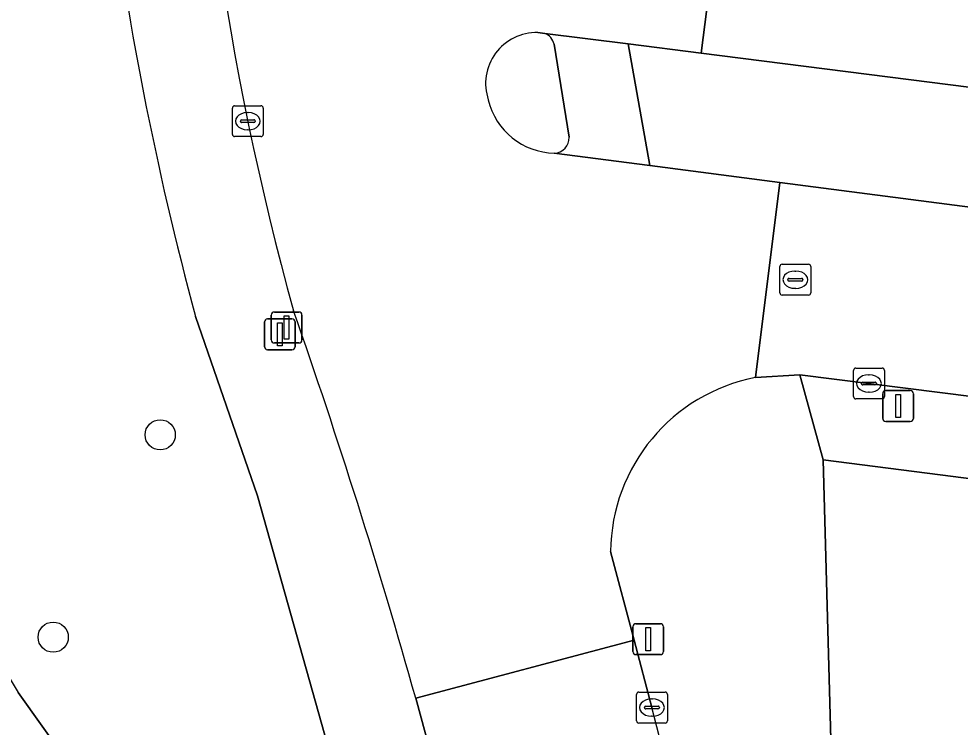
# Model space of a CAD drawing. Extents: x 161258 to 161838, y 380833 to 381727.
# Drawn here: x 161547.08 to 161577.55, y 381337.3 to 381360.23 of the extents above; entities that cross this region are included whole.
import ezdxf

# ---------------------------------------------------------------- set-up
doc = ezdxf.new("R2010")
doc.units = 0
for name, color, linetype in [('IMGEO_Berm_groen', 7, 'Continuous'), ('IMGEO_Boom', 7, 'Continuous'), ('IMGEO_Erf', 7, 'Continuous'), ('IMGEO_Groenvoorziening', 7, 'Continuous'), ('IMGEO_Kolk', 7, 'Continuous'), ('IMGEO_Lichtmast', 7, 'Continuous'), ('IMGEO_Rijbaan_lokaal_open', 7, 'Continuous'), ('IMGEO_Rioolput', 7, 'Continuous'), ('IMGEO_Verkeerseiland_open', 7, 'Continuous'), ('IMGEO_Voetpad_gesloten', 7, 'Continuous'), ('IMGEO_Voetpad_open', 7, 'Continuous')]:
    doc.layers.add(name, color=color, linetype=linetype)

msp = doc.modelspace()

# ---------------------------------------------------------------- linework, layer by layer
at = {"layer": 'IMGEO_Berm_groen'}
msp.add_lwpolyline([(161603.55, 381354.818), (161583.948, 381357.242), (161569.166, 381359.115), (161566.804, 381359.414), (161567.503, 381355.475), (161571.709, 381354.93), (161584.769, 381353.239), (161606.057, 381350.762), (161611.074, 381350.179), (161615.494, 381349.658)], dxfattribs=at)
at = {"layer": 'IMGEO_Boom'}
for centre in [(161551.655, 381346.763), (161548.191, 381340.213)]:
    msp.add_circle(centre, 0.489, dxfattribs=at)
at = {"layer": 'IMGEO_Erf'}
msp.add_lwpolyline([(161649.397, 381275.455), (161650.22, 381281.92), (161650.255, 381282.192), (161650.617, 381285.056), (161650.964, 381287.799), (161651.304, 381290.495), (161653.107, 381304.757), (161653.531, 381308.117), (161653.779, 381310.086), (161654.173, 381313.208), (161656.956, 381335.212), (161638.457, 381337.583), (161631.072, 381338.529), (161622.414, 381339.639), (161618.671, 381340.119), (161596.827, 381342.918), (161589.772, 381343.822), (161573.115, 381345.957), (161575.536, 381257.867), (161575.581, 381250), (161575.075, 381232.455), (161573.778, 381197.042)], dxfattribs=at)
at = {"layer": 'IMGEO_Groenvoorziening'}
msp.add_lwpolyline([(161549.116, 381380.018), (161549.108, 381382.107), (161544.779, 381381.965), (161538.743, 381382.034), (161531.12, 381380.29), (161523.196, 381383.091), (161523.489, 381382.145), (161524.888, 381378.302), (161529.686, 381368.678), (161532.033, 381364.077), (161538.316, 381353.079), (161542.231, 381346.419), (161547.061, 381338.423), (161551.665, 381331.955), (161557.953, 381333.585), (161554.804, 381344.789), (161552.797, 381350.589)], dxfattribs=at)
msp.add_arc((161656.462, 381378.5), 107.356, 179.18991, 195.06923, dxfattribs=at)
at = {"layer": 'IMGEO_Kolk'}
for p, q in [((161553.99, 381356.488), (161553.99, 381357.34)), ((161554.065, 381357.414), (161554.917, 381357.414)), ((161554.991, 381357.34), (161554.991, 381356.488)), ((161554.478, 381357.194), (161554.503, 381357.194)), ((161554.249, 381356.908), (161554.249, 381356.92)), ((161554.687, 381356.871), (161554.289, 381356.871)), ((161554.292, 381356.957), (161554.69, 381356.957)), ((161554.733, 381356.92), (161554.733, 381356.908)), ((161554.917, 381356.414), (161554.065, 381356.414)), ((161554.501, 381356.634), (161554.476, 381356.634)), ((161574.097, 381347.998), (161574.097, 381348.85)), ((161574.172, 381348.924), (161575.024, 381348.924)), ((161575.098, 381348.85), (161575.098, 381347.998)), ((161574.356, 381348.418), (161574.356, 381348.43)), ((161574.399, 381348.467), (161574.797, 381348.467)), ((161574.585, 381348.704), (161574.61, 381348.704)), ((161574.84, 381348.43), (161574.84, 381348.418)), ((161574.794, 381348.381), (161574.396, 381348.381)), ((161574.608, 381348.144), (161574.583, 381348.144)), ((161575.024, 381347.924), (161574.172, 381347.924)), ((161567.148, 381338.435), (161568, 381338.435)), ((161567.073, 381337.509), (161567.073, 381338.361)), ((161567.561, 381338.215), (161567.586, 381338.215)), ((161568.074, 381338.361), (161568.074, 381337.509)), ((161567.332, 381337.929), (161567.332, 381337.941)), ((161567.77, 381337.892), (161567.372, 381337.892)), ((161567.375, 381337.978), (161567.773, 381337.978)), ((161567.816, 381337.941), (161567.816, 381337.929)), ((161567.584, 381337.655), (161567.559, 381337.655)), ((161568, 381337.435), (161567.148, 381337.435))]:
    msp.add_line(p, q, dxfattribs=at)
for points in [[(161553.99, 381356.488), (161553.99, 381357.34)], [(161554.065, 381357.414), (161554.917, 381357.414)], [(161554.991, 381357.34), (161554.991, 381356.488)], [(161554.917, 381356.414), (161554.065, 381356.414)], [(161574.097, 381347.998), (161574.097, 381348.85)], [(161574.172, 381348.924), (161575.024, 381348.924)], [(161575.098, 381348.85), (161575.098, 381347.998)], [(161575.024, 381347.924), (161574.172, 381347.924)], [(161567.148, 381338.435), (161568, 381338.435)], [(161567.073, 381337.509), (161567.073, 381338.361)], [(161568.074, 381338.361), (161568.074, 381337.509)], [(161568, 381337.435), (161567.148, 381337.435)]]:
    msp.add_lwpolyline(points, dxfattribs=at)
for centre, radius, start, end in [((161554.067, 381357.338), 0.0765, 91.552, 178.448), ((161554.067, 381357.338), 0.0765, 91.552, 178.448), ((161554.915, 381357.338), 0.0765, 1.552, 88.448), ((161554.915, 381357.338), 0.0765, 1.552, 88.448), ((161554.289, 381356.917), 0.0403, 85.8775, 175.7526), ((161554.286, 381356.907), 0.0366, 178.938, 274.7102), ((161554.69, 381356.914), 0.043, 264.8664, 352.4533), ((161554.694, 381356.919), 0.0386, 1.7309, 96.639), ((161554.067, 381356.49), 0.0765, 181.552, 268.448), ((161554.067, 381356.49), 0.0765, 181.552, 268.448), ((161554.915, 381356.49), 0.0765, 271.552, 358.448), ((161554.915, 381356.49), 0.0765, 271.552, 358.448), ((161574.174, 381348.848), 0.0765, 91.552, 178.448), ((161574.174, 381348.848), 0.0765, 91.552, 178.448), ((161575.022, 381348.848), 0.0765, 1.552, 88.448), ((161575.022, 381348.848), 0.0765, 1.552, 88.448), ((161574.396, 381348.427), 0.0403, 85.8775, 175.7526), ((161574.801, 381348.429), 0.0386, 1.7309, 96.639), ((161574.393, 381348.417), 0.0366, 178.938, 274.7102), ((161574.797, 381348.424), 0.043, 264.8664, 352.4533), ((161574.174, 381348), 0.0765, 181.552, 268.448), ((161574.174, 381348), 0.0765, 181.552, 268.448), ((161575.022, 381348), 0.0765, 271.552, 358.448), ((161575.022, 381348), 0.0765, 271.552, 358.448), ((161567.15, 381338.359), 0.0765, 91.552, 178.448), ((161567.15, 381338.359), 0.0765, 91.552, 178.448), ((161567.998, 381338.359), 0.0765, 1.552, 88.448), ((161567.998, 381338.359), 0.0765, 1.552, 88.448), ((161567.372, 381337.938), 0.0403, 85.8775, 175.7526), ((161567.369, 381337.928), 0.0366, 178.938, 274.7102), ((161567.773, 381337.935), 0.043, 264.8664, 352.4533), ((161567.777, 381337.94), 0.0386, 1.7309, 96.639), ((161567.15, 381337.511), 0.0765, 181.552, 268.448), ((161567.15, 381337.511), 0.0765, 181.552, 268.448), ((161567.998, 381337.511), 0.0765, 271.552, 358.448), ((161567.998, 381337.511), 0.0765, 271.552, 358.448)]:
    msp.add_arc(centre, radius, start, end, dxfattribs=at)
for centre, major_axis, ratio, start_param, end_param in [((161554.477, 381356.914), (-0.387, 0.002), 0.722429, 4.712389, 7.853982), ((161554.502, 381356.914), (-0.39, 0.002), 0.717154, 1.570796, 4.712389), ((161574.584, 381348.424), (-0.387, 0.002), 0.722429, 4.712389, 7.853982), ((161574.609, 381348.424), (-0.39, 0.002), 0.717154, 1.570796, 4.712389), ((161567.56, 381337.935), (-0.387, 0.002), 0.722429, 4.712389, 7.853982), ((161567.585, 381337.935), (-0.39, 0.002), 0.717154, 1.570796, 4.712389)]:
    msp.add_ellipse(centre, major_axis=major_axis, ratio=ratio, start_param=start_param, end_param=end_param, dxfattribs=at)
at = {"layer": 'IMGEO_Lichtmast'}
for p, q in [((161555.252, 381349.837), (161555.252, 381350.637)), ((161555.252, 381350.637), (161555.252, 381349.837)), ((161555.352, 381350.737), (161556.142, 381350.737)), ((161556.142, 381350.737), (161555.352, 381350.737)), ((161556.242, 381350.637), (161556.242, 381349.837)), ((161556.242, 381349.837), (161556.242, 381350.637)), ((161555.029, 381349.616), (161555.029, 381350.416)), ((161555.029, 381350.416), (161555.029, 381349.616)), ((161555.129, 381350.516), (161555.919, 381350.516)), ((161555.919, 381350.516), (161555.129, 381350.516)), ((161556.019, 381350.416), (161556.019, 381349.616)), ((161556.019, 381349.616), (161556.019, 381350.416)), ((161556.142, 381349.737), (161555.352, 381349.737)), ((161555.352, 381349.737), (161556.142, 381349.737)), ((161555.919, 381349.516), (161555.129, 381349.516)), ((161555.129, 381349.516), (161555.919, 381349.516)), ((161575.145, 381348.195), (161575.935, 381348.195)), ((161575.935, 381348.195), (161575.145, 381348.195)), ((161575.045, 381347.295), (161575.045, 381348.095)), ((161575.045, 381348.095), (161575.045, 381347.295)), ((161576.035, 381348.095), (161576.035, 381347.295)), ((161576.035, 381347.295), (161576.035, 381348.095)), ((161575.935, 381347.195), (161575.145, 381347.195)), ((161575.145, 381347.195), (161575.935, 381347.195)), ((161566.957, 381339.749), (161566.957, 381340.549)), ((161566.957, 381340.549), (161566.957, 381339.749)), ((161567.057, 381340.649), (161567.847, 381340.649)), ((161567.847, 381340.649), (161567.057, 381340.649)), ((161567.947, 381340.549), (161567.947, 381339.749)), ((161567.947, 381339.749), (161567.947, 381340.549)), ((161567.847, 381339.649), (161567.057, 381339.649)), ((161567.057, 381339.649), (161567.847, 381339.649))]:
    msp.add_line(p, q, dxfattribs=at)
for points in [[(161555.672, 381350.612), (161555.822, 381350.612), (161555.822, 381349.862), (161555.672, 381349.862), (161555.672, 381350.612)], [(161555.449, 381350.391), (161555.599, 381350.391), (161555.599, 381349.641), (161555.449, 381349.641), (161555.449, 381350.391)], [(161575.465, 381348.07), (161575.615, 381348.07), (161575.615, 381347.32), (161575.465, 381347.32), (161575.465, 381348.07)], [(161567.377, 381340.524), (161567.527, 381340.524), (161567.527, 381339.774), (161567.377, 381339.774), (161567.377, 381340.524)]]:
    msp.add_lwpolyline(points, dxfattribs=at)
for centre, start, end in [((161555.352, 381350.637), 90, 180), ((161555.352, 381350.637), 90, 180), ((161556.142, 381350.637), 0, 90), ((161556.142, 381350.637), 360, 90), ((161555.129, 381350.416), 90, 180), ((161555.129, 381350.416), 90, 180), ((161555.919, 381350.416), 0, 90), ((161555.919, 381350.416), 360, 90), ((161555.352, 381349.837), 180, 270), ((161555.352, 381349.837), 180, 270), ((161556.142, 381349.837), 270, 0), ((161556.142, 381349.837), 270, 0), ((161555.129, 381349.616), 180, 270), ((161555.129, 381349.616), 180, 270), ((161555.919, 381349.616), 270, 0), ((161555.919, 381349.616), 270, 0), ((161575.145, 381348.095), 90, 180), ((161575.145, 381348.095), 90, 180), ((161575.935, 381348.095), 0, 90), ((161575.935, 381348.095), 360, 90), ((161575.145, 381347.295), 180, 270), ((161575.145, 381347.295), 180, 270), ((161575.935, 381347.295), 270, 0), ((161575.935, 381347.295), 270, 0), ((161567.057, 381340.549), 90, 180), ((161567.057, 381340.549), 90, 180), ((161567.847, 381340.549), 0, 90), ((161567.847, 381340.549), 360, 90), ((161567.057, 381339.749), 180, 270), ((161567.057, 381339.749), 180, 270), ((161567.847, 381339.749), 270, 0), ((161567.847, 381339.749), 270, 0)]:
    msp.add_arc(centre, 0.1, start, end, dxfattribs=at)
at = {"layer": 'IMGEO_Rijbaan_lokaal_open'}
for points in [[(161563.878, 381359.786), (161564.108, 381359.757), (161566.804, 381359.414), (161569.166, 381359.115), (161569.953, 381365.29), (161565.83, 381365.814)], [(161631.567, 381351.313), (161634.529, 381350.905), (161635.335, 381356.92), (161633.186, 381357.189), (161629.727, 381357.627), (161619.999, 381358.857), (161602.107, 381361.121), (161593.371, 381362.235), (161585.79, 381363.202), (161578.158, 381364.221), (161574.68, 381364.672), (161571.023, 381365.154), (161569.953, 381365.29), (161569.166, 381359.115), (161583.948, 381357.242), (161603.55, 381354.818), (161616.179, 381353.241)], [(161570.926, 381348.614), (161571.709, 381354.93), (161567.503, 381355.475), (161564.413, 381355.876)], [(161559.926, 381338.237), (161566.996, 381340.113), (161566.234, 381342.985)], [(161567.573, 381337.935), (161566.996, 381340.113), (161559.926, 381338.237), (161560.56, 381335.932)]]:
    msp.add_lwpolyline(points, dxfattribs=at)
msp.add_lwpolyline([(161590.069, 381346.496), (161597.172, 381345.628), (161605.309, 381344.635), (161606.057, 381350.762), (161584.769, 381353.239), (161571.709, 381354.93), (161570.926, 381348.614), (161572.359, 381348.708), (161583.73, 381347.27)], close=True, dxfattribs=at)
for centre, radius, start, end in [((161648.114, 381376.247), 95.599, 180.62774, 195.45245), ((161563.843, 381358.132), 1.654, 88.7762, 198.6433), ((161564.475, 381358.139), 2.264, 193.7027, 268.4373), ((161359.632, 381281.939), 208.056, 15.69953, 19.32099), ((161572.019, 381342.933), 5.785, 100.8899, 179.4849), ((161457.404, 381308.835), 113.947, 4.46846, 14.79602)]:
    msp.add_arc(centre, radius, start, end, dxfattribs=at)
at = {"layer": 'IMGEO_Rioolput'}
for p, q in [((161571.715, 381351.358), (161571.715, 381352.21)), ((161571.79, 381352.284), (161572.642, 381352.284)), ((161572.716, 381352.21), (161572.716, 381351.358)), ((161571.974, 381351.778), (161571.974, 381351.79)), ((161572.017, 381351.827), (161572.415, 381351.827)), ((161572.203, 381352.064), (161572.228, 381352.064)), ((161572.458, 381351.79), (161572.458, 381351.778)), ((161572.412, 381351.741), (161572.014, 381351.741)), ((161572.226, 381351.504), (161572.201, 381351.504)), ((161572.642, 381351.284), (161571.79, 381351.284))]:
    msp.add_line(p, q, dxfattribs=at)
for points in [[(161571.715, 381351.358), (161571.715, 381352.21)], [(161571.79, 381352.284), (161572.642, 381352.284)], [(161572.716, 381352.21), (161572.716, 381351.358)], [(161572.642, 381351.284), (161571.79, 381351.284)]]:
    msp.add_lwpolyline(points, dxfattribs=at)
for centre, radius, start, end in [((161571.792, 381352.208), 0.0765, 91.552, 178.448), ((161571.792, 381352.208), 0.0765, 91.552, 178.448), ((161572.64, 381352.208), 0.0765, 1.552, 88.448), ((161572.64, 381352.208), 0.0765, 1.552, 88.448), ((161572.014, 381351.787), 0.0403, 85.8775, 175.7526), ((161572.011, 381351.777), 0.0366, 178.938, 274.7102), ((161572.415, 381351.784), 0.043, 264.8664, 352.4533), ((161572.419, 381351.789), 0.0386, 1.7309, 96.639), ((161571.792, 381351.36), 0.0765, 181.552, 268.448), ((161571.792, 381351.36), 0.0765, 181.552, 268.448), ((161572.64, 381351.36), 0.0765, 271.552, 358.448), ((161572.64, 381351.36), 0.0765, 271.552, 358.448)]:
    msp.add_arc(centre, radius, start, end, dxfattribs=at)
for centre, major_axis, ratio, start_param, end_param in [((161572.202, 381351.784), (-0.387, 0.002), 0.722429, 4.712389, 7.853982), ((161572.227, 381351.784), (-0.39, 0.002), 0.717154, 1.570796, 4.712389)]:
    msp.add_ellipse(centre, major_axis=major_axis, ratio=ratio, start_param=start_param, end_param=end_param, dxfattribs=at)
at = {"layer": 'IMGEO_Verkeerseiland_open'}
for points in [[(161564.108, 381359.757), (161563.878, 381359.786)], [(161564.894, 381356.394), (161564.407, 381359.408)]]:
    msp.add_lwpolyline(points, dxfattribs=at)
for centre, radius, start, end in [((161563.843, 381358.132), 1.654, 88.7762, 198.6433), ((161563.921, 381359.294), 0.499, 13.1844, 67.9911), ((161564.475, 381358.139), 2.264, 193.7027, 268.4373), ((161564.392, 381356.378), 0.502, 272.3963, 1.8459)]:
    msp.add_arc(centre, radius, start, end, dxfattribs=at)
at = {"layer": 'IMGEO_Voetpad_gesloten'}
msp.add_lwpolyline([(161549.695, 381269.54), (161552.025, 381323.171), (161552.138, 381329.503), (161558.505, 381331.099), (161557.953, 381333.585), (161551.665, 381331.955), (161547.061, 381338.423)], dxfattribs=at)
at = {"layer": 'IMGEO_Voetpad_open'}
for points in [[(161564.413, 381355.876), (161567.503, 381355.475), (161566.804, 381359.414), (161564.108, 381359.757)], [(161564.407, 381359.408), (161564.894, 381356.394)], [(161552.797, 381350.589), (161554.804, 381344.789), (161557.953, 381333.585), (161558.505, 381331.099), (161559.948, 381322.649), (161560.891, 381311.609), (161562.371, 381257.897), (161562.402, 381250), (161562.157, 381238.191), (161561.314, 381216.115), (161561.286, 381215.348), (161561.199, 381212.989), (161561.183, 381212.553), (161560.87, 381203.99), (161560.54, 381195.569), (161560.289, 381187.309), (161560.131, 381179.362), (161560.133, 381176.238), (161563.163, 381176.176), (161563.158, 381177.603)], [(161573.115, 381345.957), (161572.359, 381348.708), (161570.926, 381348.614)], [(161573.778, 381197.042), (161575.075, 381232.455), (161575.581, 381250), (161575.536, 381257.867), (161573.115, 381345.957)], [(161566.234, 381342.985), (161566.996, 381340.113), (161567.573, 381337.935)], [(161560.56, 381335.932), (161559.926, 381338.237)]]:
    msp.add_lwpolyline(points, dxfattribs=at)
msp.add_lwpolyline([(161590.069, 381346.496), (161583.73, 381347.27), (161572.359, 381348.708), (161573.115, 381345.957), (161589.772, 381343.822)], close=True, dxfattribs=at)
for centre, radius, start, end in [((161656.462, 381378.5), 107.356, 179.18991, 195.06923), ((161648.114, 381376.247), 95.599, 180.62774, 195.45245), ((161563.921, 381359.294), 0.499, 13.1844, 67.9911), ((161564.392, 381356.378), 0.502, 272.3963, 1.8459), ((161359.632, 381281.939), 208.056, 15.69953, 19.32099), ((161572.019, 381342.933), 5.785, 100.8899, 179.4849), ((161457.404, 381308.835), 113.947, 4.46846, 14.79602)]:
    msp.add_arc(centre, radius, start, end, dxfattribs=at)

doc.saveas('drawing.dxf')
